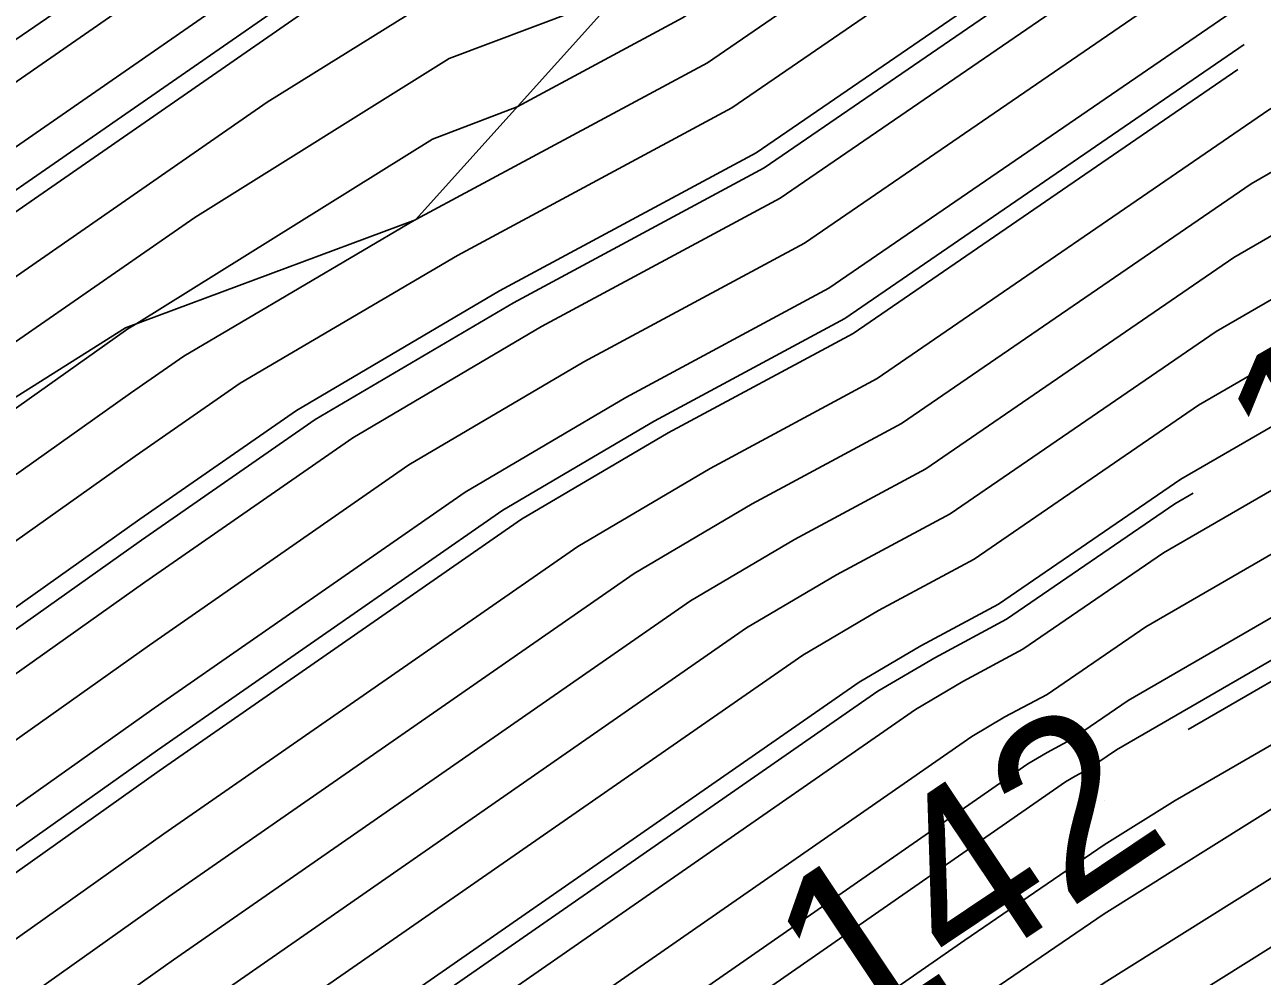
# Model space of a CAD drawing. Extents: x 2354170 to 2357230, y 866100 to 868290.
# Drawn here: x 2356047.67 to 2356061.79, y 866928.01 to 866938.86 of the extents above; entities that cross this region are included whole.
import ezdxf

# ---------------------------------------------------------------- set-up
doc = ezdxf.new("R2010")
doc.units = 0
for name, color, linetype in [('Default', 7, 'Continuous'), ('DTM Contours Major', 7, 'Continuous'), ('DTM Contours Minor', 7, 'Continuous'), ('DTM Contours Minor Text', 7, 'Continuous'), ('Exist DTM QL2 LIDAR Elevation Point', 7, 'Continuous'), ('PH Exist DTM Breakline', 7, 'Continuous')]:
    doc.layers.add(name, color=color, linetype=linetype)

msp = doc.modelspace()

# ---------------------------------------------------------------- linework, layer by layer
at = {"layer": 'Default'}
for points in [[(2356121.205, 866963.875), (2356118.314, 866964.113), (2356110.26, 866964.466), (2356106.926, 866963.867), (2356103.802, 866962.972), (2356099.008, 866962.096), (2356095.709, 866961.21), (2356090.928, 866959.298), (2356083.709, 866956.551), (2356076.624, 866953.976), (2356070.473, 866951.262), (2356065.247, 866948.811), (2356063.218, 866948.112), (2356054.86, 866943.131), (2356053.591, 866942.264), (2356053.281, 866942.146), (2356052.908, 866941.913), (2356041.092, 866933.727), (2356040.369, 866933.214), (2356038.785, 866932.016), (2356022.767, 866920.403)], [(2356122.613, 866963.096), (2356117.654, 866963.505), (2356111.54, 866963.773), (2356106.814, 866962.923), (2356104.54, 866962.272), (2356098.103, 866961.096), (2356095.899, 866960.504), (2356088.903, 866957.705), (2356085.977, 866956.592), (2356075.992, 866952.964), (2356074.401, 866952.262), (2356066.454, 866948.535), (2356063.367, 866947.471), (2356057.343, 866943.881), (2356053.923, 866941.545), (2356053.088, 866941.228), (2356052.082, 866940.6), (2356042.649, 866934.065), (2356040.938, 866932.85), (2356037.192, 866930.017), (2356022.503, 866919.368)], [(2356145.415, 866955.859), (2356129.003, 866959.27), (2356128.78, 866959.345), (2356115.95, 866960.598), (2356115.056, 866960.516), (2356106.908, 866959.218), (2356098.222, 866957.799), (2356096.273, 866957.336), (2356088.406, 866954.425), (2356086.022, 866953.313), (2356076.661, 866949.949), (2356069.783, 866946.683), (2356065.737, 866945.109), (2356064.317, 866944.388), (2356063.267, 866943.782), (2356055.456, 866938.426), (2356052.129, 866936.638), (2356052.125, 866936.636), (2356052.113, 866936.629), (2356049.482, 866935.08), (2356048.871, 866934.656), (2356043.378, 866930.761), (2356030.311, 866920.852)], [(2356163.94, 866949.117), (2356163.918, 866949.131), (2356145.818, 866955.196), (2356145.044, 866955.31), (2356129.03, 866958.638), (2356128.335, 866958.873), (2356116.155, 866960.062), (2356114.776, 866959.936), (2356107.078, 866958.71), (2356098.871, 866957.369), (2356096.27, 866956.75), (2356088.61, 866953.917), (2356085.674, 866952.547), (2356076.852, 866949.377), (2356070.37, 866946.299), (2356066.557, 866944.815), (2356064.55, 866943.797), (2356063.067, 866942.94), (2356055.733, 866937.912), (2356052.603, 866936.229), (2356050.124, 866934.77), (2356048.925, 866933.938), (2356043.702, 866930.234), (2356031.275, 866920.811)], [(2356163.261, 866948.049), (2356162.764, 866948.376), (2356146.163, 866953.938), (2356144.303, 866954.212), (2356129.085, 866957.375), (2356127.445, 866957.928), (2356116.563, 866958.99), (2356114.216, 866958.777), (2356107.418, 866957.693), (2356100.169, 866956.51), (2356096.264, 866955.58), (2356089.019, 866952.9), (2356084.979, 866951.016), (2356077.235, 866948.233), (2356071.544, 866945.531), (2356068.197, 866944.228), (2356065.016, 866942.614), (2356062.665, 866941.256), (2356056.287, 866936.883), (2356053.564, 866935.419), (2356051.408, 866934.15), (2356049.034, 866932.502), (2356044.349, 866929.18), (2356033.204, 866920.728)], [(2356126.999, 866957.455), (2356116.767, 866958.454), (2356113.936, 866958.197), (2356107.587, 866957.185), (2356100.818, 866956.08), (2356096.262, 866954.995), (2356089.223, 866952.391), (2356084.631, 866950.25), (2356077.426, 866947.661), (2356072.132, 866945.147), (2356069.017, 866943.934), (2356065.249, 866942.023), (2356062.464, 866940.414), (2356056.564, 866936.368), (2356054.045, 866935.014), (2356052.05, 866933.84), (2356049.089, 866931.784), (2356044.673, 866928.653), (2356034.168, 866920.687), (2356031.687, 866918.947)], [(2356096.278, 866958.506), (2356087.997, 866955.442), (2356086.717, 866954.845), (2356076.279, 866951.094), (2356068.608, 866947.451), (2356064.096, 866945.696), (2356063.85, 866945.571), (2356063.669, 866945.466), (2356054.903, 866939.456), (2356054.439, 866939.206), (2356052.51, 866938.473), (2356049.605, 866936.662), (2356047.321, 866935.079), (2356042.647, 866931.76), (2356032.413, 866924.02)], [(2356096.276, 866957.921), (2356088.201, 866954.933), (2356086.369, 866954.079), (2356076.47, 866950.521), (2356069.195, 866947.067), (2356064.916, 866945.402), (2356064.083, 866944.98), (2356063.468, 866944.624), (2356055.18, 866938.941), (2356053.284, 866937.922), (2356052.318, 866937.555), (2356048.944, 866935.452), (2356048.84, 866935.39), (2356048.816, 866935.373), (2356043.054, 866931.289), (2356035.939, 866925.893), (2356030.82, 866922.021), (2356028.97, 866920.68), (2356014.377, 866909.494), (2356013.63, 866908.967), (2356010.885, 866907.316)], [(2356126.554, 866956.983), (2356116.971, 866957.919), (2356113.656, 866957.617), (2356107.757, 866956.677), (2356101.468, 866955.65), (2356096.259, 866954.41), (2356089.428, 866951.883), (2356084.284, 866949.484), (2356077.618, 866947.088), (2356072.719, 866944.762), (2356069.837, 866943.641), (2356065.482, 866941.432), (2356062.264, 866939.572), (2356056.84, 866935.854), (2356054.526, 866934.609), (2356052.692, 866933.53), (2356049.143, 866931.066), (2356044.997, 866928.126), (2356035.132, 866920.645), (2356032.09, 866918.512)], [(2356125.664, 866956.038), (2356117.379, 866956.847), (2356113.096, 866956.457), (2356108.097, 866955.66), (2356102.766, 866954.79), (2356096.253, 866953.24), (2356089.837, 866950.866), (2356083.589, 866947.953), (2356078, 866945.944), (2356073.893, 866943.994), (2356071.478, 866943.054), (2356065.948, 866940.249), (2356061.862, 866937.888), (2356057.394, 866934.824), (2356055.487, 866933.799), (2356053.976, 866932.91), (2356049.253, 866929.63), (2356045.645, 866927.072), (2356037.061, 866920.563), (2356032.897, 866917.643)], [(2356033.301, 866917.208), (2356038.025, 866920.522), (2356045.968, 866926.545), (2356049.307, 866928.912), (2356054.618, 866932.6), (2356055.967, 866933.394), (2356057.671, 866934.31), (2356061.661, 866937.046), (2356066.181, 866939.658), (2356072.298, 866942.76), (2356074.481, 866943.61), (2356078.191, 866945.372), (2356083.241, 866947.187), (2356090.041, 866950.358), (2356096.25, 866952.655), (2356103.415, 866954.36), (2356108.266, 866955.152), (2356112.816, 866955.877), (2356117.584, 866956.311), (2356125.219, 866955.566)], [(2356025.737, 866920.024), (2356034.006, 866926.019), (2356042.077, 866932.123), (2356045.764, 866934.741), (2356050.431, 866937.975), (2356052.703, 866939.391), (2356054.588, 866940.108), (2356062.309, 866945.382), (2356063.666, 866946.191), (2356064.787, 866946.577), (2356068.021, 866947.836), (2356076.087, 866951.666), (2356087.064, 866955.611), (2356087.792, 866955.95)], [(2356024.991, 866910.541), (2356034.108, 866916.339), (2356039.954, 866920.439), (2356046.616, 866925.491), (2356049.416, 866927.477), (2356055.903, 866931.98), (2356056.929, 866932.584), (2356058.224, 866933.281), (2356061.26, 866935.362), (2356066.647, 866938.475), (2356073.938, 866942.173), (2356075.655, 866942.842), (2356078.574, 866944.228), (2356082.546, 866945.655), (2356090.45, 866949.341), (2356096.245, 866951.485), (2356104.714, 866953.5), (2356108.606, 866954.136), (2356112.257, 866954.717), (2356117.992, 866955.239), (2356124.329, 866954.621)], [(2356024.52, 866909.55), (2356034.511, 866915.904), (2356040.918, 866920.398), (2356046.94, 866924.964), (2356049.471, 866926.759), (2356056.545, 866931.67), (2356057.409, 866932.179), (2356058.501, 866932.766), (2356061.059, 866934.52), (2356066.88, 866937.884), (2356074.758, 866941.88), (2356076.242, 866942.457), (2356078.765, 866943.655), (2356082.198, 866944.889), (2356090.655, 866948.833), (2356096.242, 866950.9), (2356105.363, 866953.07), (2356108.776, 866953.628), (2356111.977, 866954.138), (2356118.196, 866954.704), (2356123.884, 866954.148)], [(2356041.651, 866920.194), (2356041.882, 866920.356), (2356047.263, 866924.437), (2356049.525, 866926.041), (2356057.187, 866931.36), (2356057.89, 866931.774), (2356058.778, 866932.252), (2356060.858, 866933.678), (2356067.113, 866937.293), (2356075.579, 866941.586), (2356076.83, 866942.073), (2356078.957, 866943.083), (2356081.851, 866944.123), (2356090.859, 866948.324), (2356096.239, 866950.315), (2356106.012, 866952.64), (2356108.946, 866953.119), (2356111.697, 866953.558), (2356118.4, 866954.168), (2356123.439, 866953.676), (2356129.332, 866951.689), (2356132.794, 866950.969)], [(2356023.577, 866907.568), (2356035.318, 866915.035), (2356042.847, 866920.315), (2356047.587, 866923.91), (2356049.58, 866925.323), (2356057.829, 866931.05), (2356058.37, 866931.369), (2356059.055, 866931.737), (2356060.658, 866932.836), (2356067.346, 866936.702), (2356076.399, 866941.293), (2356077.417, 866941.689), (2356079.148, 866942.511), (2356081.503, 866943.358), (2356091.064, 866947.816), (2356096.236, 866949.73), (2356106.661, 866952.21), (2356109.115, 866952.611), (2356111.417, 866952.978), (2356118.604, 866953.632), (2356122.993, 866953.204)], [(2356023.106, 866906.577), (2356035.722, 866914.6), (2356043.811, 866920.274), (2356047.911, 866923.383), (2356049.634, 866924.605), (2356058.471, 866930.74), (2356058.851, 866930.964), (2356059.331, 866931.222), (2356060.457, 866931.994), (2356067.579, 866936.11), (2356077.219, 866940.999), (2356078.004, 866941.305), (2356079.339, 866941.939), (2356081.156, 866942.592), (2356091.268, 866947.307), (2356096.234, 866949.144), (2356107.311, 866951.78), (2356109.285, 866952.103), (2356111.137, 866952.398), (2356118.809, 866953.096), (2356122.548, 866952.731)], [(2356022.635, 866905.587), (2356036.125, 866914.165), (2356044.775, 866920.233), (2356048.235, 866922.856), (2356049.689, 866923.887), (2356059.113, 866930.43), (2356059.332, 866930.559), (2356059.608, 866930.708), (2356060.256, 866931.152), (2356067.812, 866935.519), (2356078.039, 866940.706), (2356078.591, 866940.921), (2356079.53, 866941.367), (2356080.808, 866941.826), (2356091.473, 866946.799), (2356096.231, 866948.559), (2356107.96, 866951.351), (2356109.455, 866951.595), (2356110.857, 866951.818), (2356119.013, 866952.56), (2356122.103, 866952.259)], [(2356060.942, 866930.822), (2356068.045, 866934.928), (2356078.859, 866940.412), (2356079.179, 866940.537), (2356079.722, 866940.795), (2356080.461, 866941.06), (2356091.677, 866946.291), (2356096.228, 866947.974), (2356108.609, 866950.921), (2356109.625, 866951.086), (2356110.577, 866951.238), (2356119.217, 866952.025), (2356121.658, 866951.786), (2356129.441, 866949.162), (2356139.485, 866947.074), (2356148.406, 866945.762), (2356155.262, 866943.465), (2356155.383, 866943.385)], [(2356021.693, 866903.605), (2356036.932, 866913.296), (2356046.704, 866920.15), (2356048.882, 866921.802), (2356049.798, 866922.451), (2356058.393, 866928.419), (2356059.984, 866929.504), (2356060.792, 866930.01), (2356068.278, 866934.336), (2356079.679, 866940.119), (2356079.766, 866940.153), (2356079.913, 866940.222), (2356080.113, 866940.294), (2356091.881, 866945.782), (2356096.225, 866947.389), (2356109.258, 866950.491), (2356109.794, 866950.578), (2356110.297, 866950.658), (2356119.421, 866951.489), (2356121.213, 866951.314)], [(2356021.222, 866902.614), (2356037.336, 866912.862), (2356047.668, 866920.109), (2356049.206, 866921.275), (2356049.853, 866921.733), (2356055.921, 866925.947), (2356059.984, 866928.718), (2356062.048, 866930.01), (2356068.512, 866933.745), (2356079.079, 866939.105), (2356080.099, 866939.69), (2356080.478, 866939.861), (2356092.086, 866945.274), (2356096.222, 866946.804), (2356109.908, 866950.061), (2356109.964, 866950.07), (2356110.017, 866950.079), (2356119.625, 866950.953), (2356120.768, 866950.841)], [(2356052.168, 866922.585), (2356053.448, 866923.474), (2356059.984, 866927.931), (2356063.304, 866930.01), (2356068.745, 866933.154), (2356077.639, 866937.665), (2356080.283, 866939.181), (2356081.264, 866939.624), (2356092.29, 866944.765), (2356096.219, 866946.219), (2356109.37, 866949.349), (2356109.956, 866949.459), (2356115.356, 866950.01), (2356119.829, 866950.417), (2356120.323, 866950.369), (2356129.523, 866947.266), (2356138.373, 866945.427), (2356144.902, 866944.467)], [(2356020.279, 866900.632), (2356038.143, 866911.992), (2356049.597, 866920.026), (2356049.854, 866920.221), (2356049.962, 866920.297), (2356050.975, 866921.001), (2356059.984, 866927.145), (2356064.56, 866930.01), (2356068.978, 866932.563), (2356076.2, 866936.226), (2356080.466, 866938.672), (2356082.05, 866939.387), (2356092.495, 866944.257), (2356096.217, 866945.634), (2356108.674, 866948.598), (2356109.923, 866948.835), (2356119.852, 866949.847)], [(2355996.249, 866891.115), (2356000.035, 866893.409), (2356003.156, 866896.068), (2356007.384, 866899.257), (2356016.84, 866904.988), (2356025.462, 866911.532), (2356033.704, 866916.773), (2356038.989, 866920.48), (2356046.292, 866926.018), (2356049.362, 866928.194), (2356055.261, 866932.29), (2356056.448, 866932.989), (2356057.947, 866933.795), (2356061.461, 866936.204), (2356066.414, 866939.067), (2356073.118, 866942.467), (2356075.068, 866943.226), (2356078.383, 866944.8), (2356079.911, 866945.349)], [(2356062.364, 866941.754), (2356056.01, 866937.397), (2356053.084, 866935.824), (2356050.766, 866934.46), (2356048.98, 866933.22), (2356044.026, 866929.707), (2356032.239, 866920.769), (2356030.88, 866919.816), (2356028.76, 866918.468), (2356014.948, 866907.984), (2356001.136, 866899.614), (2356000, 866898.93), (2355989.406, 866892.259), (2355985.321, 866889.311), (2355983.27, 866886.478), (2355980.648, 866884.642)], [(2355973.103, 866883.841), (2355978.784, 866887.925), (2355979.615, 866888.476), (2355980.24, 866888.886), (2355980.713, 866889.206), (2355981.095, 866889.471), (2355984.87, 866892.018), (2355996.864, 866900.672), (2355998.587, 866901.757), (2356002.597, 866904.169), (2356018.416, 866915.324), (2356024.12, 866919.696), (2356035.599, 866928.018), (2356041.508, 866932.487), (2356044.207, 866934.403), (2356051.256, 866939.288), (2356052.896, 866940.31), (2356054.256, 866940.827), (2356054.883, 866941.255)], [(2356061.509, 866938.35), (2356057.117, 866935.339), (2356055.006, 866934.204), (2356053.334, 866933.22), (2356049.198, 866930.348), (2356045.321, 866927.599), (2356036.096, 866920.604), (2356032.494, 866918.077), (2356026.875, 866914.504), (2356016.029, 866906.272), (2356004.134, 866899.063), (2356001.781, 866897.288), (2356000.044, 866895.809), (2355988.131, 866888.591), (2355987.392, 866888.025), (2355985.039, 866884.773), (2355980.468, 866881.573), (2355979.906, 866881.146)]]:
    msp.add_lwpolyline(points, dxfattribs=at)
at = {"layer": 'DTM Contours Major'}
msp.add_lwpolyline([(2356061.58, 866938.634), (2356057.025, 866935.511), (2356054.846, 866934.339), (2356053.12, 866933.324), (2356049.18, 866930.587), (2356045.213, 866927.775), (2356035.775, 866920.618), (2356032.359, 866918.222), (2356027.032, 866914.835), (2356015.939, 866906.415), (2356003.772, 866899.041), (2356001.628, 866897.424), (2356000.045, 866896.075), (2355987.931, 866888.736), (2355987.315, 866888.264), (2355984.891, 866884.915), (2355980.478, 866881.825), (2355979.976, 866881.443)], dxfattribs=at)
at = {"layer": 'DTM Contours Minor'}
for points in [[(2356123.552, 866962.576), (2356117.214, 866963.1), (2356112.393, 866963.31), (2356106.739, 866962.294), (2356105.031, 866961.806), (2356097.499, 866960.429), (2356096.026, 866960.033), (2356087.552, 866956.644), (2356087.489, 866956.62), (2356087.007, 866956.445), (2356075.832, 866952.429), (2356067.238, 866948.348), (2356067.16, 866948.317), (2356063.467, 866947.044), (2356058.998, 866944.382), (2356054.145, 866941.066), (2356052.96, 866940.616), (2356051.532, 866939.725), (2356043.687, 866934.291), (2356041.318, 866932.608), (2356036.13, 866928.684), (2356023.581, 866919.587)], [(2356163.487, 866948.405), (2356163.148, 866948.628), (2356146.048, 866954.358), (2356144.55, 866954.578), (2356129.067, 866957.796), (2356127.741, 866958.243), (2356116.427, 866959.347), (2356114.402, 866959.163), (2356107.304, 866958.032), (2356099.736, 866956.796), (2356096.266, 866955.97), (2356088.883, 866953.239), (2356085.211, 866951.526), (2356077.107, 866948.614), (2356071.153, 866945.787), (2356067.65, 866944.424), (2356064.86, 866943.009), (2356062.799, 866941.817), (2356056.102, 866937.226), (2356053.244, 866935.689), (2356050.98, 866934.357), (2356048.998, 866932.98), (2356044.134, 866929.532), (2356032.561, 866920.756)], [(2356096.276, 866957.921), (2356088.201, 866954.933), (2356086.369, 866954.079), (2356076.47, 866950.521), (2356069.195, 866947.067), (2356064.916, 866945.402), (2356064.083, 866944.98), (2356063.468, 866944.624), (2356055.18, 866938.941), (2356053.284, 866937.922), (2356052.318, 866937.555), (2356048.944, 866935.452), (2356048.84, 866935.39), (2356048.816, 866935.373), (2356043.054, 866931.289), (2356035.939, 866925.893), (2356030.82, 866922.021)], [(2356039.047, 866920.524), (2356046.292, 866926.018), (2356049.362, 866928.194), (2356055.261, 866932.29), (2356056.448, 866932.989), (2356057.947, 866933.795), (2356061.461, 866936.204), (2356066.414, 866939.067), (2356073.118, 866942.467), (2356075.068, 866943.226), (2356078.383, 866944.8), (2356082.894, 866946.421), (2356090.246, 866949.849), (2356096.248, 866952.07), (2356104.065, 866953.93), (2356108.436, 866954.644), (2356112.536, 866955.297), (2356117.788, 866955.775), (2356124.774, 866955.093)], [(2356025.871, 866907.184), (2356036.394, 866913.876), (2356045.418, 866920.205), (2356048.451, 866922.505), (2356049.725, 866923.408), (2356059.541, 866930.224), (2356059.652, 866930.289), (2356059.793, 866930.365), (2356060.122, 866930.591), (2356067.968, 866935.125), (2356078.586, 866940.51), (2356078.983, 866940.665), (2356079.658, 866940.985), (2356080.577, 866941.315), (2356091.609, 866946.46), (2356096.229, 866948.169), (2356108.393, 866951.064), (2356109.568, 866951.256), (2356110.671, 866951.432), (2356119.149, 866952.203), (2356121.806, 866951.944)], [(2356020.751, 866901.623), (2356037.739, 866912.427), (2356048.633, 866920.067), (2356049.53, 866920.748), (2356049.907, 866921.015), (2356053.448, 866923.474), (2356059.984, 866927.931), (2356063.304, 866930.01), (2356068.745, 866933.154), (2356077.639, 866937.665), (2356080.283, 866939.181), (2356081.264, 866939.624), (2356092.29, 866944.765), (2356096.219, 866946.219), (2356109.37, 866949.349), (2356109.956, 866949.459), (2356115.356, 866950.01), (2356119.829, 866950.417), (2356120.323, 866950.369), (2356129.523, 866947.266), (2356133.085, 866946.526)], [(2356023.892, 866908.229), (2356035.049, 866915.325), (2356042.204, 866920.343), (2356047.371, 866924.261), (2356049.543, 866925.801), (2356057.401, 866931.257), (2356058.05, 866931.639), (2356058.87, 866932.08), (2356060.791, 866933.397), (2356060.999, 866933.517)]]:
    msp.add_lwpolyline(points, dxfattribs=at)
at = {"layer": 'Exist DTM QL2 LIDAR Elevation Point'}
msp.add_line((2356059.984, 866930.01), (2356059.984, 866930.01), dxfattribs=at)
at = {"layer": 'PH Exist DTM Breakline'}
for points in [[(2356384.294, 866842.9), (2356351.849, 866858.112), (2356314.144, 866877.054), (2356277.592, 866895.099), (2356247.669, 866910.694), (2356210.698, 866929.114), (2356175.042, 866947.21), (2356155.235, 866956.847), (2356144.425, 866960.035), (2356133.782, 866962.527), (2356119.237, 866964.963), (2356107.195, 866966.126), (2356101.65, 866965.014), (2356095.299, 866962.733), (2356078.168, 866956.449), (2356062.931, 866949.341), (2356053.395, 866942.688), (2356039.952, 866933.48), (2356021.008, 866919.065)], [(2355986.928, 866889.463), (2356000.056, 866898.819), (2356014.177, 866909.205), (2356029.902, 866920.869), (2356042.841, 866931.636), (2356048.814, 866935.403), (2356052.124, 866936.633), (2356054.813, 866939.622), (2356063.753, 866945.818), (2356067.218, 866948.36), (2356075.771, 866952.611), (2356087.523, 866956.621), (2356096.281, 866959.084), (2356106.514, 866960.399), (2356115.573, 866961.588), (2356128.99, 866959.568), (2356145.572, 866956.092), (2356163.972, 866949.167)]]:
    msp.add_lwpolyline(points, dxfattribs=at)

# ---------------------------------------------------------------- texts
at = {"layer": 'Default'}
msp.add_text('142', height=2, rotation=33.8152, dxfattribs=at).set_placement((2356057.09, 866927.099))
at = {"layer": 'DTM Contours Minor Text'}
msp.add_text('143', height=2, rotation=30.0243, dxfattribs=at).set_placement((2356062.127, 866933.014))

doc.saveas('drawing.dxf')
